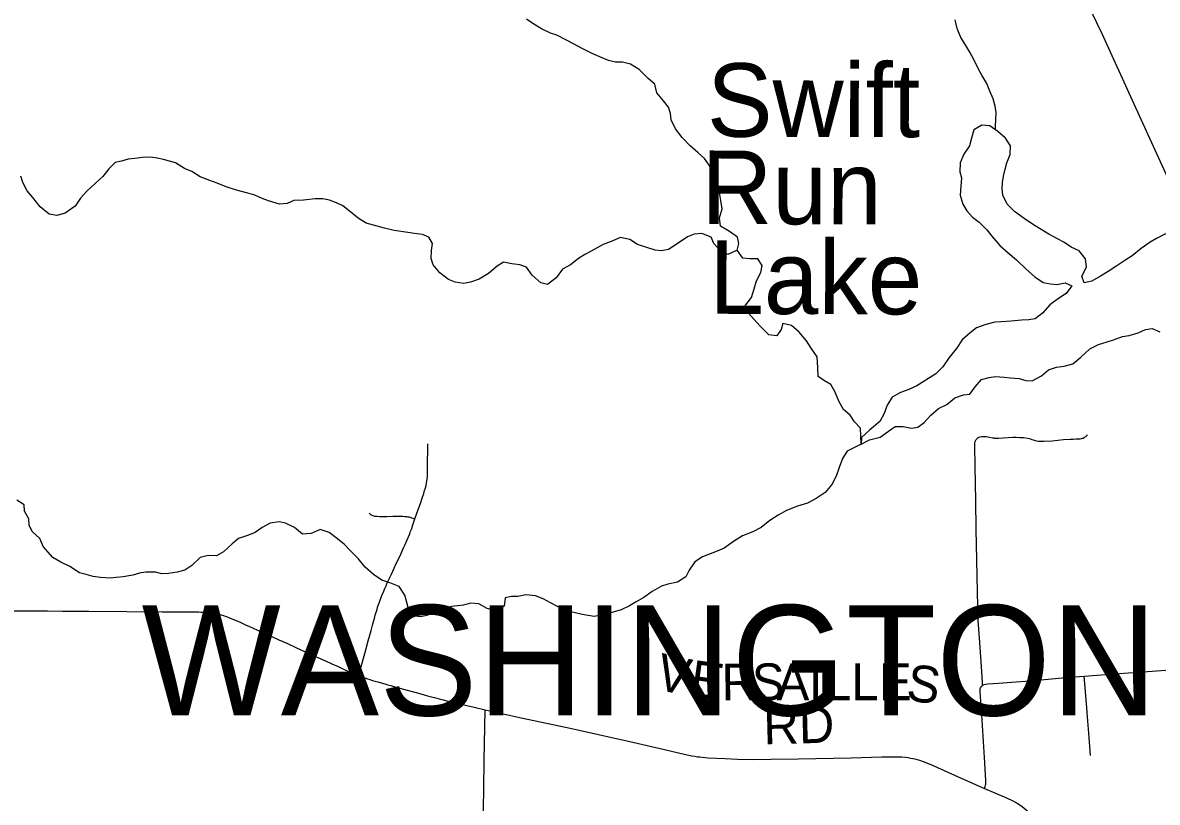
# Model space of a CAD drawing. Extents: x -87 to 2145, y -2128 to 440.
# Drawn here: x 903.146 to 904.9, y 241.468 to 242.673 of the extents above; entities that cross this region are included whole.
import ezdxf

# ---------------------------------------------------------------- set-up
doc = ezdxf.new("R2010")
doc.units = 0
for name, color, linetype in [('GM_X_County_Road', 7, 'Continuous'), ('GM_X_County_Road_Text', 7, 'Continuous'), ('GM_X_Minor_Lake', 7, 'Continuous'), ('GM_X_Minor_Lake_Text', 7, 'Continuous'), ('GM_X_Minor_River', 7, 'Continuous'), ('GM_X_State_Route', 7, 'Continuous'), ('GM_X_Township_Road', 7, 'Continuous'), ('GM_X_Township_Text', 7, 'Continuous')]:
    doc.layers.add(name, color=color, linetype=linetype)

msp = doc.modelspace()

# ---------------------------------------------------------------- linework, layer by layer
at = {"layer": 'GM_X_County_Road'}
for points in [[(903.1118, 241.764), (903.147, 241.764), (903.1847, 241.7638), (903.2079, 241.7636), (903.2486, 241.7635), (903.3071, 241.7629), (903.3616, 241.7625), (903.4076, 241.7624), (903.415, 241.7623), (903.4183, 241.7622), (903.4214, 241.7621), (903.4249, 241.762), (903.4284, 241.7618), (903.4324, 241.7615), (903.4355, 241.7611), (903.4382, 241.7608), (903.4412, 241.7603), (903.4441, 241.7597), (903.4469, 241.7592), (903.4496, 241.7585), (903.453, 241.7576), (903.4565, 241.7566), (903.4593, 241.7557), (903.4622, 241.7547), (903.4646, 241.7538), (903.4669, 241.7528), (903.4709, 241.7512), (903.4745, 241.7496), (903.4788, 241.7478), (903.4844, 241.7453), (903.4906, 241.7425), (903.4967, 241.7398), (903.5015, 241.7376), (903.5103, 241.7337), (903.5205, 241.729), (903.532, 241.7238), (903.5418, 241.7193), (903.5542, 241.7137), (903.5693, 241.7068), (903.5851, 241.6996), (903.5939, 241.6956), (903.6033, 241.6914), (903.614, 241.6867), (903.6239, 241.6821), (903.6336, 241.6777), (903.6408, 241.6744), (903.6467, 241.6717), (903.6531, 241.6688), (903.6577, 241.6668), (903.6619, 241.6651), (903.6653, 241.6638)], [(903.6653, 241.6638), (903.6676, 241.6629), (903.6702, 241.6619), (903.675, 241.6602), (903.6791, 241.6588), (903.6827, 241.6576), (903.6868, 241.6564), (903.6905, 241.6553), (903.6951, 241.654), (903.7004, 241.6525), (903.7059, 241.651), (903.7105, 241.6497), (903.7151, 241.6483), (903.7213, 241.6466), (903.7293, 241.6444), (903.7404, 241.6414), (903.752, 241.6382), (903.76, 241.6359), (903.768, 241.6337), (903.7752, 241.6317), (903.7827, 241.6297), (903.7901, 241.6277), (903.7961, 241.6262), (903.8017, 241.6248), (903.8082, 241.6231), (903.8148, 241.6216), (903.8216, 241.62), (903.8324, 241.6175), (903.844, 241.6149), (903.861, 241.611)], [(903.861, 241.611), (903.9167, 241.5987), (903.9877, 241.5834), (904.0848, 241.5617), (904.1381, 241.5493), (904.1599, 241.5443), (904.1733, 241.5415), (904.1805, 241.5399), (904.185, 241.5392), (904.189, 241.5384), (904.1929, 241.538), (904.1965, 241.5376), (904.2057, 241.5367), (904.2317, 241.5354), (904.251, 241.5348), (904.2752, 241.5343), (904.3026, 241.5344), (904.3448, 241.535), (904.4268, 241.5369), (904.474, 241.538), (904.4952, 241.5383), (904.5052, 241.5381), (904.5107, 241.5378), (904.5148, 241.5372), (904.5189, 241.5364), (904.525, 241.5351), (904.5322, 241.5331), (904.5382, 241.531), (904.5497, 241.5263), (904.5969, 241.5055), (904.6328, 241.4895)], [(904.6328, 241.4895), (904.6669, 241.4746), (904.6764, 241.4701), (904.6832, 241.4666), (904.689, 241.4629), (904.6935, 241.4594), (904.6977, 241.4557), (904.7017, 241.4516), (904.7045, 241.4483), (904.7075, 241.4443), (904.7118, 241.4381), (904.7196, 241.4261), (904.7455, 241.3852), (904.7665, 241.3515), (904.7873, 241.3213), (904.8114, 241.2859), (904.8213, 241.2708), (904.8246, 241.2649)]]:
    msp.add_lwpolyline(points, dxfattribs=at)
at = {"layer": 'GM_X_Minor_Lake'}
for points in [[(904.7906, 242.2952), (904.789, 242.3082), (904.7793, 242.3202), (904.7665, 242.3262), (904.7553, 242.3336), (904.7455, 242.3388), (904.7323, 242.3463), (904.7177, 242.355), (904.7068, 242.3617), (904.694, 242.3704), (904.679, 242.381), (904.6678, 242.3927), (904.6613, 242.4065), (904.66, 242.416), (904.6606, 242.4259), (904.6619, 242.4357), (904.6645, 242.4466), (904.6673, 242.4564), (904.6726, 242.4692), (904.6729, 242.4825), (904.6651, 242.4948), (904.6536, 242.505), (904.6412, 242.5136), (904.6286, 242.5147), (904.6163, 242.5074), (904.6129, 242.4946), (904.6096, 242.4825), (904.601, 242.4698), (904.5953, 242.4563), (904.5947, 242.4426), (904.5971, 242.4331), (904.5961, 242.4202), (904.595, 242.4066), (904.5993, 242.3924), (904.6055, 242.3824), (904.6141, 242.3723), (904.6246, 242.3649), (904.6365, 242.3528), (904.6443, 242.3431), (904.6565, 242.3288), (904.6692, 242.3171), (904.6823, 242.3065), (904.6972, 242.2921), (904.7107, 242.2804), (904.7234, 242.2714), (904.7348, 242.2692), (904.7447, 242.2686), (904.7573, 242.271), (904.7679, 242.2662), (904.7592, 242.2546), (904.7473, 242.2469), (904.7337, 242.237), (904.7224, 242.224), (904.7111, 242.2152), (904.7012, 242.2135), (904.6898, 242.2134), (904.6741, 242.2119), (904.6592, 242.2107), (904.6485, 242.2102), (904.6348, 242.2064), (904.6205, 242.2014), (904.6105, 242.1937), (904.5984, 242.1826), (904.5894, 242.1696), (904.578, 242.1554), (904.5685, 242.1413), (904.5573, 242.1305), (904.5422, 242.1207), (904.5283, 242.1115), (904.5156, 242.1062), (904.5029, 242.1012), (904.4898, 242.0943), (904.4823, 242.0816), (904.4778, 242.0688), (904.4711, 242.0565), (904.4548, 242.0432), (904.4427, 242.0318), (904.4421, 242.0216), (904.4552, 242.0281), (904.4717, 242.0326), (904.4844, 242.0414), (904.4945, 242.0491), (904.5071, 242.0488), (904.52, 242.0465), (904.5299, 242.0478), (904.5396, 242.0548), (904.5497, 242.0663), (904.5614, 242.0766), (904.5745, 242.0831), (904.5869, 242.0934), (904.6003, 242.098), (904.6099, 242.0989), (904.6181, 242.1101), (904.6283, 242.1216), (904.6402, 242.1247), (904.6497, 242.1264), (904.663, 242.1253), (904.6729, 242.1243), (904.6862, 242.1228), (904.6964, 242.1199), (904.7063, 242.1197)], [(904.9222, 242.3202), (904.9282, 242.3337), (904.9239, 242.346), (904.9113, 242.3463), (904.8986, 242.3397), (904.8886, 242.3339), (904.875, 242.324), (904.8611, 242.3125), (904.8514, 242.3067), (904.8375, 242.2971), (904.824, 242.2883), (904.812, 242.281), (904.7989, 242.2734), (904.787, 242.271), (904.7831, 242.2814), (904.7906, 242.2952)], [(904.7063, 242.1197), (904.7206, 242.1273), (904.7319, 242.1365), (904.7441, 242.1408), (904.756, 242.142), (904.7694, 242.1458), (904.7818, 242.1558), (904.7958, 242.1687), (904.8089, 242.1756), (904.8223, 242.1795), (904.8323, 242.183), (904.8461, 242.188), (904.8561, 242.1897), (904.8703, 242.1939), (904.8818, 242.1989), (904.8917, 242.2006), (904.9038, 242.1954)]]:
    msp.add_lwpolyline(points, dxfattribs=at)
at = {"layer": 'GM_X_Minor_River'}
for points in [[(904.4421, 242.0216), (904.4411, 242.0462), (904.4318, 242.0563), (904.4252, 242.0664), (904.4147, 242.0753), (904.4074, 242.088), (904.4016, 242.103), (904.3954, 242.1137), (904.3856, 242.1193), (904.3758, 242.126), (904.3754, 242.1393), (904.3742, 242.1563), (904.3646, 242.1702), (904.3576, 242.1814), (904.3461, 242.1946), (904.3346, 242.2051), (904.3209, 242.2081), (904.3184, 242.1987), (904.3117, 242.189), (904.2992, 242.1908), (904.2854, 242.2045), (904.2769, 242.2145), (904.2679, 242.2242), (904.2625, 242.235), (904.2727, 242.2484), (904.2768, 242.2615), (904.2805, 242.274), (904.2868, 242.2867), (904.289, 242.2976), (904.2824, 242.308), (904.2698, 242.308), (904.2592, 242.309), (904.2507, 242.3213), (904.2532, 242.3319), (904.2511, 242.3414), (904.2387, 242.3501), (904.2248, 242.3584), (904.2232, 242.3713), (904.2273, 242.3853), (904.2253, 242.3982), (904.2233, 242.4104), (904.2205, 242.4199), (904.212, 242.4349), (904.2108, 242.4475), (904.2001, 242.4629), (904.1904, 242.4719), (904.1777, 242.4825), (904.1654, 242.4957), (904.1554, 242.5088), (904.1485, 242.523), (904.1475, 242.5325), (904.1443, 242.5425), (904.1366, 242.5521), (904.1265, 242.5645), (904.123, 242.5779), (904.1129, 242.5869), (904.0992, 242.6009), (904.0856, 242.6088), (904.0731, 242.6118), (904.0625, 242.612), (904.0518, 242.6146), (904.0417, 242.619), (904.0273, 242.6247), (904.0107, 242.633), (903.9976, 242.6406), (903.9866, 242.6458), (903.9716, 242.6538), (903.9617, 242.657), (903.9482, 242.6634), (903.9361, 242.6706), (903.9249, 242.6784)], [(904.6497, 242.5077), (904.6499, 242.513), (904.6501, 242.5229), (904.6508, 242.5343), (904.6491, 242.5438), (904.6463, 242.5553), (904.6412, 242.5672), (904.6365, 242.5791), (904.6284, 242.5918), (904.6229, 242.6022), (904.6164, 242.616), (904.6102, 242.6275), (904.6025, 242.6403), (904.5962, 242.6503), (904.5904, 242.6641), (904.5873, 242.6775)], [(904.2507, 242.3213), (904.236, 242.3149), (904.2259, 242.3193), (904.2143, 242.3317), (904.2104, 242.3413), (904.1956, 242.347), (904.1838, 242.3462), (904.1738, 242.3419), (904.161, 242.3331), (904.1444, 242.3225), (904.1337, 242.3205), (904.1238, 242.3215), (904.111, 242.3253), (904.0962, 242.3302), (904.0846, 242.3381), (904.0702, 242.3411), (904.0556, 242.335), (904.0436, 242.33), (904.0247, 242.3199), (904.0151, 242.3148), (904.0054, 242.3083), (903.993, 242.2987), (903.9803, 242.2922), (903.9705, 242.2785), (903.9573, 242.2686), (903.9471, 242.2707), (903.9336, 242.2828), (903.9248, 242.2952), (903.9146, 242.2989), (903.9024, 242.3003), (903.8891, 242.3029), (903.8795, 242.2967), (903.8659, 242.2853), (903.8516, 242.2766), (903.8382, 242.272), (903.8278, 242.27), (903.8145, 242.2719), (903.8043, 242.276), (903.7909, 242.2862), (903.7805, 242.2986), (903.7773, 242.3085), (903.7779, 242.321), (903.7797, 242.3315), (903.7738, 242.3415), (903.764, 242.3456), (903.7518, 242.347), (903.7416, 242.3488), (903.7203, 242.352), (903.7055, 242.3554), (903.6768, 242.3634), (903.6647, 242.3709), (903.6509, 242.3823), (903.6412, 242.3901), (903.631, 242.3945), (903.6204, 242.3986), (903.6102, 242.4008), (903.5983, 242.4007), (903.5804, 242.3989), (903.5651, 242.3982), (903.5551, 242.3935), (903.5429, 242.3923), (903.5263, 242.3977), (903.5165, 242.4013), (903.5051, 242.4062), (903.4942, 242.4095), (903.4767, 242.4141), (903.4605, 242.4195), (903.4465, 242.4251), (903.4352, 242.4289), (903.4204, 242.4349), (903.4077, 242.4428), (903.396, 242.4477), (903.3821, 242.4564), (903.3639, 242.4614), (903.354, 242.4639), (903.3442, 242.4653), (903.3312, 242.4645), (903.3197, 242.4633), (903.3094, 242.4621), (903.2987, 242.459), (903.2891, 242.457), (903.2794, 242.447), (903.27, 242.4351), (903.2587, 242.4248), (903.2455, 242.4127), (903.2353, 242.402), (903.227, 242.3897), (903.2116, 242.3784), (903.1989, 242.375), (903.1871, 242.3772), (903.1729, 242.3885), (903.1618, 242.4028), (903.1529, 242.4129), (903.1463, 242.426), (903.1435, 242.4359)], [(904.4421, 242.0216), (904.4205, 242.0107), (904.4134, 241.9992), (904.4081, 241.9853), (904.4033, 241.9721), (904.3969, 241.9594), (904.3863, 241.9468), (904.3724, 241.9377), (904.3593, 241.9304), (904.3436, 241.9259), (904.3267, 241.9191), (904.3136, 241.9119), (904.3008, 241.9035), (904.2876, 241.8929), (904.2745, 241.886), (904.2588, 241.8796), (904.2448, 241.8709), (904.2305, 241.861), (904.2194, 241.856), (904.2063, 241.851), (904.1967, 241.8475), (904.1851, 241.8394), (904.1764, 241.8268), (904.1713, 241.8163), (904.1581, 241.808), (904.1432, 241.8053), (904.1336, 241.8018), (904.1193, 241.7938), (904.1062, 241.7847), (904.0934, 241.7771), (904.0838, 241.7716), (904.0711, 241.7655), (904.0588, 241.7617), (904.045, 241.7583), (904.0293, 241.7553), (904.0107, 241.7584), (903.9982, 241.7614), (903.9888, 241.7636), (903.9729, 241.7704), (903.962, 241.7764), (903.9507, 241.7824), (903.9386, 241.7873), (903.9238, 241.7884), (903.9112, 241.7861), (903.9016, 241.7863), (903.8917, 241.784), (903.8903, 241.7711), (903.8779, 241.7639), (903.8643, 241.7673), (903.8511, 241.7745), (903.8382, 241.7756), (903.8274, 241.7728), (903.8087, 241.7707), (903.7945, 241.7669), (903.7838, 241.7623), (903.7722, 241.7573), (903.7615, 241.7545), (903.7516, 241.7556), (903.742, 241.7691), (903.7396, 241.7786), (903.7367, 241.7881), (903.7279, 241.8013), (903.715, 241.8069), (903.701, 241.8111), (903.6883, 241.8201), (903.6756, 241.8315), (903.6648, 241.845), (903.6525, 241.8571), (903.6432, 241.8668), (903.6309, 241.877), (903.6196, 241.8852), (903.606, 241.8894), (903.5918, 241.8833), (903.5784, 241.8826), (903.5661, 241.8927), (903.5525, 241.8995), (903.5427, 241.9017), (903.5285, 241.8994), (903.5162, 241.8926), (903.5057, 241.8849), (903.4934, 241.8803), (903.4796, 241.8758), (903.4699, 241.8677), (903.4563, 241.8552), (903.4459, 241.8491), (903.4329, 241.8494), (903.4207, 241.8464), (903.4078, 241.8338), (903.397, 241.8269), (903.3847, 241.8235), (903.3717, 241.8216), (903.3614, 241.8211), (903.3516, 241.8236), (903.3364, 241.8237), (903.3268, 241.822), (903.3164, 241.8193), (903.3015, 241.8163), (903.2908, 241.8155), (903.2813, 241.8146), (903.2664, 241.8154), (903.2551, 241.8172)], [(903.2551, 241.8172), (903.2445, 241.8201), (903.2338, 241.8227), (903.2188, 241.8322), (903.2053, 241.839), (903.1929, 241.8465), (903.178, 241.8636), (903.1725, 241.8759), (903.161, 241.8868), (903.1562, 241.8964), (903.1557, 241.9062), (903.1491, 241.9178), (903.1482, 241.9276), (903.1373, 241.9351)]]:
    msp.add_lwpolyline(points, dxfattribs=at)
at = {"layer": 'GM_X_State_Route'}
msp.add_lwpolyline([(904.9465, 242.3679), (904.9377, 242.3866), (904.9311, 242.4009), (904.905, 242.4579), (904.8643, 242.547), (904.8145, 242.6557), (904.8065, 242.6726), (904.7948, 242.6963), (904.7875, 242.7104), (904.774, 242.7349), (904.7716, 242.739), (904.7615, 242.7564), (904.7524, 242.7713), (904.7443, 242.784)], dxfattribs=at)
at = {"layer": 'GM_X_Township_Road'}
for points in [[(904.6299, 241.6488), (904.6296, 241.6532), (904.6284, 241.6702), (904.6256, 241.7148), (904.6231, 241.7489), (904.6224, 241.7636), (904.6223, 241.7654), (904.6222, 241.7669), (904.6222, 241.7684), (904.6222, 241.7699), (904.6199, 241.89), (904.6192, 241.9338), (904.6184, 241.9875), (904.6176, 242.0184), (904.6177, 242.0208), (904.6179, 242.023), (904.6182, 242.0249), (904.6188, 242.0268), (904.6198, 242.0287), (904.6213, 242.0303), (904.6231, 242.0317), (904.6254, 242.0327), (904.628, 242.0333), (904.6316, 242.0335), (904.6355, 242.0332), (904.6404, 242.0325), (904.6452, 242.0315), (904.6471, 242.0311), (904.6483, 242.031), (904.6524, 242.0308), (904.6545, 242.0308), (904.6763, 242.0325), (904.6817, 242.0324), (904.6876, 242.0321), (904.693, 242.0317), (904.6995, 242.0307), (904.7039, 242.0296), (904.7059, 242.029), (904.7082, 242.0284), (904.7112, 242.0274), (904.7133, 242.0267), (904.7158, 242.0262), (904.7186, 242.0261), (904.7246, 242.0262), (904.7375, 242.0269), (904.755, 242.0286), (904.7651, 242.0293), (904.77, 242.0294), (904.7745, 242.0296), (904.7805, 242.03), (904.7829, 242.0302), (904.7844, 242.0306), (904.7854, 242.031), (904.7868, 242.0319), (904.7877, 242.0324), (904.7889, 242.0333), (904.7897, 242.0339), (904.7909, 242.035), (904.792, 242.036)], [(903.7525, 241.9059), (903.757, 241.9189), (903.7609, 241.9298), (903.7637, 241.9379), (903.766, 241.9452), (903.7674, 241.9498), (903.7686, 241.9541), (903.7696, 241.9577), (903.7703, 241.9613), (903.7709, 241.9644), (903.7714, 241.968), (903.7716, 241.9706), (903.7719, 241.9735), (903.772, 241.9775), (903.772, 241.9838), (903.7724, 242.0223)], [(903.6815, 241.915), (903.6826, 241.9137), (903.6839, 241.9128), (903.6857, 241.9119), (903.6875, 241.9112), (903.69, 241.9105), (903.6923, 241.9102), (903.6942, 241.91), (903.6978, 241.9099), (903.7018, 241.9098), (903.7089, 241.9099), (903.7181, 241.9101), (903.7257, 241.9102), (903.7302, 241.9102), (903.7338, 241.91), (903.7366, 241.9099), (903.7392, 241.9096), (903.7411, 241.9094), (903.7433, 241.909), (903.745, 241.9085), (903.747, 241.9079), (903.7492, 241.9072), (903.7525, 241.9059)], [(903.6653, 241.6638), (903.6672, 241.6708), (903.6691, 241.6777), (903.6712, 241.685), (903.6728, 241.6909), (903.6749, 241.6981), (903.6769, 241.7055), (903.6802, 241.7175), (903.6827, 241.7263), (903.6847, 241.7336), (903.6869, 241.7419), (903.6884, 241.7472), (903.6898, 241.7522), (903.6911, 241.7572), (903.6925, 241.7618), (903.6938, 241.7662), (903.6948, 241.7698), (903.6961, 241.7735), (903.6974, 241.7772), (903.6987, 241.7806), (903.7003, 241.7847), (903.7019, 241.7889), (903.7036, 241.7929), (903.7054, 241.7973), (903.7077, 241.8025), (903.7096, 241.8072), (903.7115, 241.8112), (903.7136, 241.8155), (903.7161, 241.8207), (903.7183, 241.8253), (903.7204, 241.8299), (903.7231, 241.8358), (903.7269, 241.8439), (903.7305, 241.8515), (903.7349, 241.8611), (903.7373, 241.8664), (903.7404, 241.8735), (903.7424, 241.8782), (903.7443, 241.8829), (903.7458, 241.8869), (903.7474, 241.8913), (903.7493, 241.8966), (903.7525, 241.9059)], [(904.7869, 241.6631), (904.8066, 241.6647), (904.8553, 241.6682), (904.8849, 241.6702), (904.9197, 241.6727), (904.97, 241.6768), (904.9993, 241.6792), (905.0265, 241.6811)], [(904.6299, 241.6488), (904.6311, 241.6496), (904.6324, 241.6501), (904.6345, 241.6506), (904.6381, 241.6509), (904.6546, 241.6521), (904.6743, 241.6536), (904.704, 241.6559), (904.7635, 241.6614), (904.7869, 241.6631)], [(904.7966, 241.5401), (904.794, 241.575), (904.7927, 241.5932), (904.7907, 241.6141), (904.7882, 241.6452), (904.7869, 241.6631)], [(904.6328, 241.4895), (904.6338, 241.4923), (904.6344, 241.4945), (904.6346, 241.4962), (904.6347, 241.4979), (904.6348, 241.4993), (904.6348, 241.5005), (904.6348, 241.5019), (904.6344, 241.5098), (904.6331, 241.5291), (904.6302, 241.5784), (904.6284, 241.6029), (904.6275, 241.6178), (904.6258, 241.6383), (904.6258, 241.6403), (904.6259, 241.6417), (904.626, 241.6434), (904.6265, 241.6449), (904.6274, 241.6464), (904.6289, 241.6481), (904.6299, 241.6488)], [(903.8561, 241.3141), (903.8581, 241.4268), (903.8589, 241.4889), (903.8594, 241.5318), (903.861, 241.611)]]:
    msp.add_lwpolyline(points, dxfattribs=at)

# ---------------------------------------------------------------- texts
at = {"layer": 'GM_X_County_Road_Text'}
for s, height, rotation, p in [('V', 0.0568, 347.6763, (904.1217, 241.6434)), ('E', 0.0568, 351.8118, (904.1749, 241.632)), ('R', 0.0568, 0.5842, (904.2265, 241.6253)), ('S', 0.0568, 0.0095, (904.273, 241.6258)), ('A', 0.0568, 0.0131, (904.3113, 241.6258)), ('I', 0.0568, 0.0078, (904.3613, 241.6258)), ('L', 0.0568, 0.0107, (904.3847, 241.6258)), ('L', 0.0568, 0.0086, (904.4271, 241.6258)), ('E', 0.0568, 0.0107, (904.4697, 241.6258)), ('S', 0.0568, 352.2119, (904.5101, 241.626)), ('RD', 0.05682, 1.4672, (904.2915, 241.5575))]:
    msp.add_text(s, height=height, rotation=rotation, dxfattribs=at).set_placement(p)
at = {"layer": 'GM_X_Minor_Lake_Text'}
for s, rotation, p in [('Swift', 359.8669, (904.2037, 242.4968)), ('Run', 359.8526, (904.195, 242.3619)), ('Lake', 359.8377, (904.2071, 242.2231))]:
    msp.add_text(s, height=0.11365, rotation=rotation, dxfattribs=at).set_placement(p)
at = {"layer": 'GM_X_Township_Text'}
msp.add_text('WASHINGTON', height=0.17045, rotation=0, dxfattribs=at).set_placement((903.3299, 241.6022))

doc.saveas('drawing.dxf')
